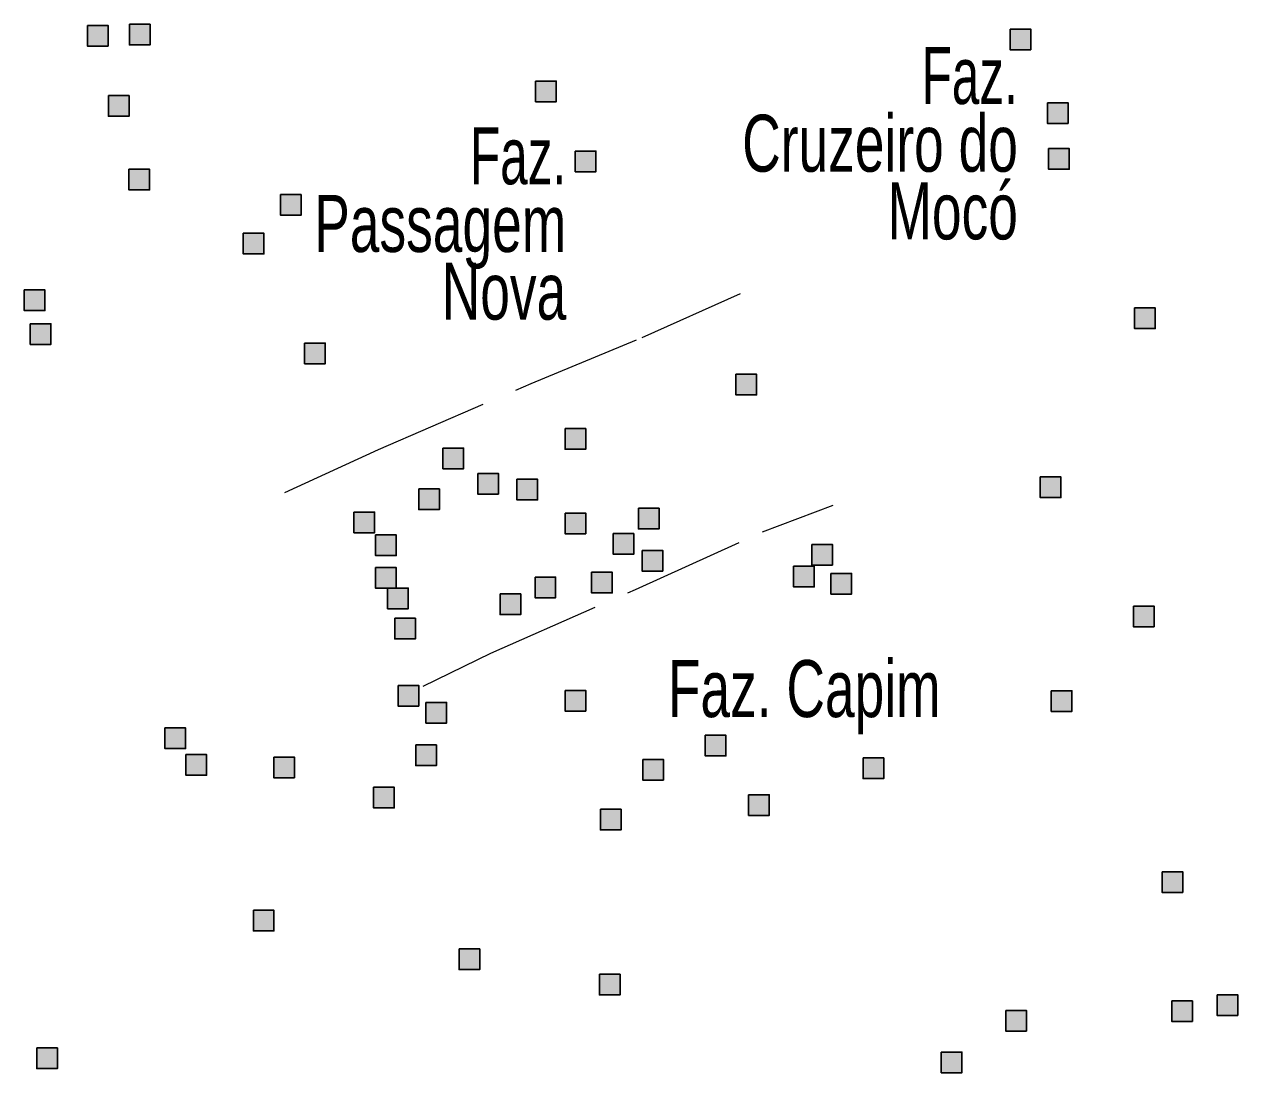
# Model space of a CAD drawing. Extents: x 445.6 to 500, y 8618.1 to 8673.4.
# Drawn here: x 492.208 to 495.615, y 8647.135 to 8650.078 of the extents above; entities that cross this region are included whole.
import ezdxf
from ezdxf.enums import TextEntityAlignment as Align

# ---------------------------------------------------------------- set-up
doc = ezdxf.new("R2010")
doc.units = 0
doc.header["$LTSCALE"] = 0.064
doc.linetypes.add('DOT_DASHED', pattern=[7.7, 5, -1.2, 0.3, -1.2])
doc.layers.add('2', color=7, linetype='Continuous', lineweight=25)
doc.layers.add('22', color=7, linetype='DOT_DASHED', lineweight=13)
doc.layers.add('61', color=7, linetype='Continuous')

msp = doc.modelspace()

# ---------------------------------------------------------------- hatches: boundary and pattern name
at = {"layer": '2'}
for points in [[(492.5033, 8650.0785), (492.5613, 8650.0785), (492.5613, 8650.0205), (492.5033, 8650.0205)], [(492.3851, 8650.0751), (492.4431, 8650.0751), (492.4431, 8650.0171), (492.3851, 8650.0171)], [(494.9762, 8650.065), (495.0342, 8650.065), (495.0342, 8650.007), (494.9762, 8650.007)], [(493.6435, 8649.9189), (493.7015, 8649.9189), (493.7015, 8649.8609), (493.6435, 8649.8609)], [(492.4444, 8649.8782), (492.5024, 8649.8782), (492.5024, 8649.8202), (492.4444, 8649.8202)], [(495.0809, 8649.8583), (495.1389, 8649.8583), (495.1389, 8649.8003), (495.0809, 8649.8003)], [(493.755, 8649.7224), (493.813, 8649.7224), (493.813, 8649.6644), (493.755, 8649.6644)], [(495.0843, 8649.7296), (495.1423, 8649.7296), (495.1423, 8649.6716), (495.0843, 8649.6716)], [(492.5018, 8649.6715), (492.5598, 8649.6715), (492.5598, 8649.6135), (492.5018, 8649.6135)], [(492.9274, 8649.6004), (492.9854, 8649.6004), (492.9854, 8649.5424), (492.9274, 8649.5424)], [(492.8227, 8649.492), (492.8807, 8649.492), (492.8807, 8649.434), (492.8227, 8649.434)], [(492.2079, 8649.3327), (492.2659, 8649.3327), (492.2659, 8649.2747), (492.2079, 8649.2747)], [(495.3256, 8649.2823), (495.3836, 8649.2823), (495.3836, 8649.2243), (495.3256, 8649.2243)], [(492.2248, 8649.2379), (492.2828, 8649.2379), (492.2828, 8649.1799), (492.2248, 8649.1799)], [(492.995, 8649.1837), (493.053, 8649.1837), (493.053, 8649.1257), (492.995, 8649.1257)], [(494.2061, 8649.096), (494.2641, 8649.096), (494.2641, 8649.038), (494.2061, 8649.038)], [(493.7264, 8648.9436), (493.7844, 8648.9436), (493.7844, 8648.8856), (493.7264, 8648.8856)], [(493.3834, 8648.8889), (493.4414, 8648.8889), (493.4414, 8648.8309), (493.3834, 8648.8309)], [(493.4814, 8648.8178), (493.5394, 8648.8178), (493.5394, 8648.7598), (493.4814, 8648.7598)], [(493.5913, 8648.8013), (493.6493, 8648.8013), (493.6493, 8648.7433), (493.5913, 8648.7433)], [(495.0607, 8648.808), (495.1187, 8648.808), (495.1187, 8648.75), (495.0607, 8648.75)], [(493.3155, 8648.774), (493.3735, 8648.774), (493.3735, 8648.716), (493.3155, 8648.716)], [(493.9325, 8648.72), (493.9905, 8648.72), (493.9905, 8648.662), (493.9325, 8648.662)], [(493.1335, 8648.7093), (493.1915, 8648.7093), (493.1915, 8648.6513), (493.1335, 8648.6513)], [(493.7264, 8648.7064), (493.7844, 8648.7064), (493.7844, 8648.6484), (493.7264, 8648.6484)], [(493.8615, 8648.6488), (493.9195, 8648.6488), (493.9195, 8648.5908), (493.8615, 8648.5908)], [(493.1943, 8648.645), (493.2523, 8648.645), (493.2523, 8648.587), (493.1943, 8648.587)], [(494.4189, 8648.6183), (494.4769, 8648.6183), (494.4769, 8648.5603), (494.4189, 8648.5603)], [(493.9426, 8648.6014), (494.0006, 8648.6014), (494.0006, 8648.5434), (493.9426, 8648.5434)], [(493.1943, 8648.5535), (493.2523, 8648.5535), (493.2523, 8648.4955), (493.1943, 8648.4955)], [(494.3682, 8648.5573), (494.4262, 8648.5573), (494.4262, 8648.4993), (494.3682, 8648.4993)], [(493.642, 8648.5268), (493.7, 8648.5268), (493.7, 8648.4688), (493.642, 8648.4688)], [(493.8007, 8648.5404), (493.8587, 8648.5404), (493.8587, 8648.4824), (493.8007, 8648.4824)], [(494.4729, 8648.537), (494.5309, 8648.537), (494.5309, 8648.479), (494.4729, 8648.479)], [(493.228, 8648.4959), (493.286, 8648.4959), (493.286, 8648.4379), (493.228, 8648.4379)], [(493.544, 8648.4794), (493.602, 8648.4794), (493.602, 8648.4214), (493.544, 8648.4214)], [(495.3223, 8648.4455), (495.3803, 8648.4455), (495.3803, 8648.3875), (495.3223, 8648.3875)], [(493.2483, 8648.4112), (493.3063, 8648.4112), (493.3063, 8648.3532), (493.2483, 8648.3532)], [(493.2577, 8648.2224), (493.3157, 8648.2224), (493.3157, 8648.1644), (493.2577, 8648.1644)], [(493.7264, 8648.2084), (493.7844, 8648.2084), (493.7844, 8648.1504), (493.7264, 8648.1504)], [(495.0914, 8648.2076), (495.1494, 8648.2076), (495.1494, 8648.1496), (495.0914, 8648.1496)], [(493.3355, 8648.1749), (493.3935, 8648.1749), (493.3935, 8648.1169), (493.3355, 8648.1169)], [(492.6028, 8648.1032), (492.6608, 8648.1032), (492.6608, 8648.0452), (492.6028, 8648.0452)], [(494.1202, 8648.0826), (494.1782, 8648.0826), (494.1782, 8648.0246), (494.1202, 8648.0246)], [(493.3071, 8648.0555), (493.3651, 8648.0555), (493.3651, 8647.9975), (493.3071, 8647.9975)], [(492.6619, 8648.0284), (492.7199, 8648.0284), (492.7199, 8647.9704), (492.6619, 8647.9704)], [(492.9085, 8648.0216), (492.9665, 8648.0216), (492.9665, 8647.9636), (492.9085, 8647.9636)], [(493.9446, 8648.0148), (494.0026, 8648.0148), (494.0026, 8647.9568), (493.9446, 8647.9568)], [(494.5631, 8648.0189), (494.6211, 8648.0189), (494.6211, 8647.9609), (494.5631, 8647.9609)], [(493.1888, 8647.9369), (493.2468, 8647.9369), (493.2468, 8647.8789), (493.1888, 8647.8789)], [(494.2418, 8647.9158), (494.2998, 8647.9158), (494.2998, 8647.8578), (494.2418, 8647.8578)], [(493.8259, 8647.8751), (493.8839, 8647.8751), (493.8839, 8647.8171), (493.8259, 8647.8171)], [(495.403, 8647.6997), (495.461, 8647.6997), (495.461, 8647.6417), (495.403, 8647.6417)], [(492.8511, 8647.5913), (492.9091, 8647.5913), (492.9091, 8647.5333), (492.8511, 8647.5333)], [(493.4287, 8647.4829), (493.4867, 8647.4829), (493.4867, 8647.4249), (493.4287, 8647.4249)], [(493.823, 8647.4117), (493.881, 8647.4117), (493.881, 8647.3537), (493.823, 8647.3537)], [(495.5572, 8647.3541), (495.6152, 8647.3541), (495.6152, 8647.2961), (495.5572, 8647.2961)], [(495.43, 8647.3372), (495.488, 8647.3372), (495.488, 8647.2792), (495.43, 8647.2792)], [(494.9639, 8647.3101), (495.0219, 8647.3101), (495.0219, 8647.2521), (494.9639, 8647.2521)], [(492.243, 8647.2051), (492.301, 8647.2051), (492.301, 8647.1471), (492.243, 8647.1471)], [(494.7829, 8647.1934), (494.8409, 8647.1934), (494.8409, 8647.1354), (494.7829, 8647.1354)]]:
    msp.add_hatch(color=256, dxfattribs=at).paths.add_polyline_path(points)

# ---------------------------------------------------------------- linework, layer by layer
for points in [[(492.5033, 8650.0785), (492.5613, 8650.0785), (492.5613, 8650.0205), (492.5033, 8650.0205)], [(492.3851, 8650.0751), (492.4431, 8650.0751), (492.4431, 8650.0171), (492.3851, 8650.0171)], [(494.9762, 8650.065), (495.0342, 8650.065), (495.0342, 8650.007), (494.9762, 8650.007)], [(493.6435, 8649.9189), (493.7015, 8649.9189), (493.7015, 8649.8609), (493.6435, 8649.8609)], [(492.4444, 8649.8782), (492.5024, 8649.8782), (492.5024, 8649.8202), (492.4444, 8649.8202)], [(495.0809, 8649.8583), (495.1389, 8649.8583), (495.1389, 8649.8003), (495.0809, 8649.8003)], [(493.755, 8649.7224), (493.813, 8649.7224), (493.813, 8649.6644), (493.755, 8649.6644)], [(495.0843, 8649.7296), (495.1423, 8649.7296), (495.1423, 8649.6716), (495.0843, 8649.6716)], [(492.5018, 8649.6715), (492.5598, 8649.6715), (492.5598, 8649.6135), (492.5018, 8649.6135)], [(492.9274, 8649.6004), (492.9854, 8649.6004), (492.9854, 8649.5424), (492.9274, 8649.5424)], [(492.8227, 8649.492), (492.8807, 8649.492), (492.8807, 8649.434), (492.8227, 8649.434)], [(492.2079, 8649.3327), (492.2659, 8649.3327), (492.2659, 8649.2747), (492.2079, 8649.2747)], [(495.3256, 8649.2823), (495.3836, 8649.2823), (495.3836, 8649.2243), (495.3256, 8649.2243)], [(492.2248, 8649.2379), (492.2828, 8649.2379), (492.2828, 8649.1799), (492.2248, 8649.1799)], [(492.995, 8649.1837), (493.053, 8649.1837), (493.053, 8649.1257), (492.995, 8649.1257)], [(494.2061, 8649.096), (494.2641, 8649.096), (494.2641, 8649.038), (494.2061, 8649.038)], [(493.7264, 8648.9436), (493.7844, 8648.9436), (493.7844, 8648.8856), (493.7264, 8648.8856)], [(493.3834, 8648.8889), (493.4414, 8648.8889), (493.4414, 8648.8309), (493.3834, 8648.8309)], [(493.4814, 8648.8178), (493.5394, 8648.8178), (493.5394, 8648.7598), (493.4814, 8648.7598)], [(493.5913, 8648.8013), (493.6493, 8648.8013), (493.6493, 8648.7433), (493.5913, 8648.7433)], [(495.0607, 8648.808), (495.1187, 8648.808), (495.1187, 8648.75), (495.0607, 8648.75)], [(493.3155, 8648.774), (493.3735, 8648.774), (493.3735, 8648.716), (493.3155, 8648.716)], [(493.9325, 8648.72), (493.9905, 8648.72), (493.9905, 8648.662), (493.9325, 8648.662)], [(493.1335, 8648.7093), (493.1915, 8648.7093), (493.1915, 8648.6513), (493.1335, 8648.6513)], [(493.7264, 8648.7064), (493.7844, 8648.7064), (493.7844, 8648.6484), (493.7264, 8648.6484)], [(493.8615, 8648.6488), (493.9195, 8648.6488), (493.9195, 8648.5908), (493.8615, 8648.5908)], [(493.1943, 8648.645), (493.2523, 8648.645), (493.2523, 8648.587), (493.1943, 8648.587)], [(494.4189, 8648.6183), (494.4769, 8648.6183), (494.4769, 8648.5603), (494.4189, 8648.5603)], [(493.9426, 8648.6014), (494.0006, 8648.6014), (494.0006, 8648.5434), (493.9426, 8648.5434)], [(493.1943, 8648.5535), (493.2523, 8648.5535), (493.2523, 8648.4955), (493.1943, 8648.4955)], [(494.3682, 8648.5573), (494.4262, 8648.5573), (494.4262, 8648.4993), (494.3682, 8648.4993)], [(493.642, 8648.5268), (493.7, 8648.5268), (493.7, 8648.4688), (493.642, 8648.4688)], [(493.8007, 8648.5404), (493.8587, 8648.5404), (493.8587, 8648.4824), (493.8007, 8648.4824)], [(494.4729, 8648.537), (494.5309, 8648.537), (494.5309, 8648.479), (494.4729, 8648.479)], [(493.228, 8648.4959), (493.286, 8648.4959), (493.286, 8648.4379), (493.228, 8648.4379)], [(493.544, 8648.4794), (493.602, 8648.4794), (493.602, 8648.4214), (493.544, 8648.4214)], [(495.3223, 8648.4455), (495.3803, 8648.4455), (495.3803, 8648.3875), (495.3223, 8648.3875)], [(493.2483, 8648.4112), (493.3063, 8648.4112), (493.3063, 8648.3532), (493.2483, 8648.3532)], [(493.2577, 8648.2224), (493.3157, 8648.2224), (493.3157, 8648.1644), (493.2577, 8648.1644)], [(493.7264, 8648.2084), (493.7844, 8648.2084), (493.7844, 8648.1504), (493.7264, 8648.1504)], [(495.0914, 8648.2076), (495.1494, 8648.2076), (495.1494, 8648.1496), (495.0914, 8648.1496)], [(493.3355, 8648.1749), (493.3935, 8648.1749), (493.3935, 8648.1169), (493.3355, 8648.1169)], [(492.6028, 8648.1032), (492.6608, 8648.1032), (492.6608, 8648.0452), (492.6028, 8648.0452)], [(494.1202, 8648.0826), (494.1782, 8648.0826), (494.1782, 8648.0246), (494.1202, 8648.0246)], [(493.3071, 8648.0555), (493.3651, 8648.0555), (493.3651, 8647.9975), (493.3071, 8647.9975)], [(492.6619, 8648.0284), (492.7199, 8648.0284), (492.7199, 8647.9704), (492.6619, 8647.9704)], [(492.9085, 8648.0216), (492.9665, 8648.0216), (492.9665, 8647.9636), (492.9085, 8647.9636)], [(493.9446, 8648.0148), (494.0026, 8648.0148), (494.0026, 8647.9568), (493.9446, 8647.9568)], [(494.5631, 8648.0189), (494.6211, 8648.0189), (494.6211, 8647.9609), (494.5631, 8647.9609)], [(493.1888, 8647.9369), (493.2468, 8647.9369), (493.2468, 8647.8789), (493.1888, 8647.8789)], [(494.2418, 8647.9158), (494.2998, 8647.9158), (494.2998, 8647.8578), (494.2418, 8647.8578)], [(493.8259, 8647.8751), (493.8839, 8647.8751), (493.8839, 8647.8171), (493.8259, 8647.8171)], [(495.403, 8647.6997), (495.461, 8647.6997), (495.461, 8647.6417), (495.403, 8647.6417)], [(492.8511, 8647.5913), (492.9091, 8647.5913), (492.9091, 8647.5333), (492.8511, 8647.5333)], [(493.4287, 8647.4829), (493.4867, 8647.4829), (493.4867, 8647.4249), (493.4287, 8647.4249)], [(493.823, 8647.4117), (493.881, 8647.4117), (493.881, 8647.3537), (493.823, 8647.3537)], [(495.5572, 8647.3541), (495.6152, 8647.3541), (495.6152, 8647.2961), (495.5572, 8647.2961)], [(495.43, 8647.3372), (495.488, 8647.3372), (495.488, 8647.2792), (495.43, 8647.2792)], [(494.9639, 8647.3101), (495.0219, 8647.3101), (495.0219, 8647.2521), (494.9639, 8647.2521)], [(492.243, 8647.2051), (492.301, 8647.2051), (492.301, 8647.1471), (492.243, 8647.1471)], [(494.7829, 8647.1934), (494.8409, 8647.1934), (494.8409, 8647.1354), (494.7829, 8647.1354)]]:
    msp.add_lwpolyline(points, close=True, dxfattribs=at)
at = {"layer": '22'}
for points in [[(492.9395, 8648.7646), (493.2029, 8648.8851), (493.6313, 8649.0698), (493.9429, 8649.1994), (494.2194, 8649.323)], [(493.3281, 8648.2204), (493.5183, 8648.3135), (493.9239, 8648.4917), (494.2809, 8648.6538), (494.4789, 8648.7283)]]:
    msp.add_lwpolyline(points, dxfattribs=at)

# ---------------------------------------------------------------- texts
at = {"layer": '61'}
for s, width, p in [('Faz.', 0.65, (494.9979, 8649.8547)), ('Cruzeiro do', 0.7, (494.9979, 8649.6647)), ('Faz.', 0.65, (493.7297, 8649.6294)), ('Mocó', 0.7, (494.9979, 8649.4747)), ('Passagem', 0.7, (493.7297, 8649.4394)), ('Nova', 0.7, (493.7297, 8649.2494))]:
    msp.add_text(s, height=0.16, dxfattribs=dict(at, width=width)).set_placement(p, align=Align.RIGHT)
at = {"layer": '61', "width": 0.7}
msp.add_text('Faz. Capim', height=0.16, dxfattribs=at).set_placement((494.3979, 8648.1337), align=Align.CENTER)

doc.saveas('drawing.dxf')
